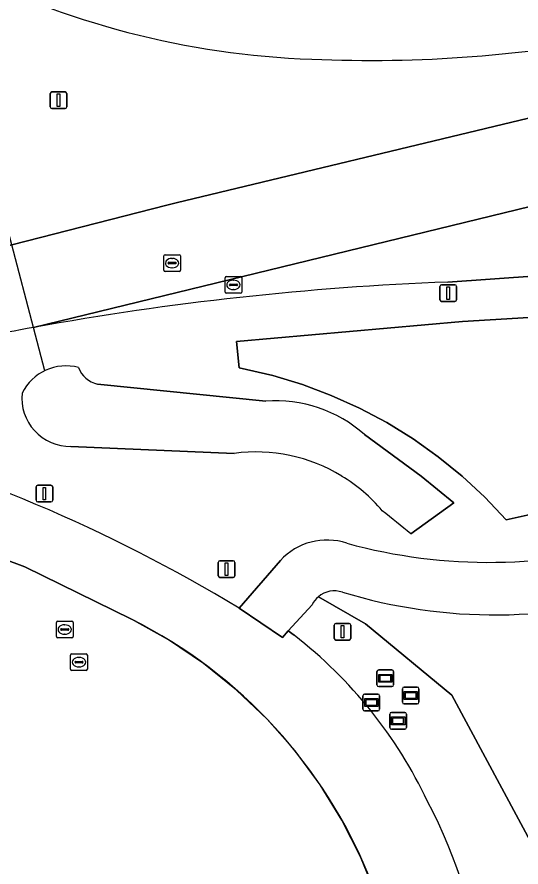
# Model space of a CAD drawing. Extents: x 155018 to 156648, y 383979 to 385733.
# Drawn here: x 156011.4 to 156041.5, y 384226.6 to 384277.5 of the extents above; entities that cross this region are included whole.
import ezdxf

# ---------------------------------------------------------------- set-up
doc = ezdxf.new("R2010")
doc.units = 0
for name, color, linetype in [('IMGEO_Berm_groen', 7, 'Continuous'), ('IMGEO_Duiker', 7, 'Continuous'), ('IMGEO_Erf', 7, 'Continuous'), ('IMGEO_Fietspad_gesloten', 7, 'Continuous'), ('IMGEO_Greppel_droge_sloot', 7, 'Continuous'), ('IMGEO_Groenvoorziening', 7, 'Continuous'), ('IMGEO_Lichtmast', 7, 'Continuous'), ('IMGEO_Lijnafwatering', 7, 'Continuous'), ('IMGEO_Loofbos', 7, 'Continuous'), ('IMGEO_Rijbaan_lokaal_gesloten', 7, 'Continuous'), ('IMGEO_Rijbaan_regionaal_gesloten', 7, 'Continuous'), ('IMGEO_Rioolput', 7, 'Continuous'), ('IMGEO_Verkeersbordpaal', 7, 'Continuous'), ('IMGEO_Wegwijzer', 7, 'Continuous')]:
    doc.layers.add(name, color=color, linetype=linetype)

msp = doc.modelspace()

# ---------------------------------------------------------------- linework, layer by layer
at = {"layer": 'IMGEO_Berm_groen'}
for points in [[(155965.474, 384252.308), (155963.348, 384250.736), (155963.443, 384250.542), (155966.652, 384251.427), (155972.063, 384252.919), (155984.749, 384256.73), (156000, 384261.102), (156003.312, 384261.868), (156011.042, 384263.839), (156020.307, 384266.202), (156020.869, 384266.337), (156041.948, 384271.412)], [(156050.616, 384262.553), (156037.112, 384261.604)], [(156052.801, 384250.089), (156040.596, 384247.388), (156039.326, 384248.731), (156037.972, 384249.989), (156036.539, 384251.156), (156035.034, 384252.228), (156033.462, 384253.199), (156031.83, 384254.067), (156030.146, 384254.827), (156028.415, 384255.476), (156026.647, 384256.012), (156024.635, 384256.473), (156024.474, 384258.044), (156037.999, 384259.238), (156043.614, 384259.578)], [(156016.169, 384255.505), (156026.226, 384254.481)], [(156032.13, 384252.482), (156035.53, 384250), (156037.47, 384248.408)], [(156024.345, 384251.357), (156014.571, 384251.772)], [(156037.47, 384248.408), (156034.9, 384246.539)], [(156024.633, 384242.102), (156027.099, 384244.949)]]:
    msp.add_lwpolyline(points, dxfattribs=at)
for centre, radius, start, end in [((156030.679, 384325.235), 50.324, 242.7091, 268.0686), ((156032.479, 384355.063), 80.2, 267.50151, 281.20312), ((156043.744, 384086.69), 175.04, 92.17136, 100.3364), ((156043.555, 384087.468), 174.24, 100.32109, 102.39499), ((156014.291, 384253.646), 2.947, 75.3503, 153.5172), ((156016.462, 384256.983), 1.507, 198.8118, 258.7806), ((156014.546, 384254.679), 2.907, 174.4458, 270.4904), ((156026.819, 384246.513), 7.99, 48.3352, 94.2543), ((155974.562, 384159.088), 96.945, 58.90296, 75.04044), ((156025.632, 384241.576), 9.866, 58.6393, 97.4944), ((156025.608, 384241.504), 9.939, 40.2523, 58.7397), ((155970.674, 384169.284), 100.465, 50.26147, 51.51542), ((156029.875, 384242.415), 3.759, 71.3812, 137.6117), ((156039.589, 384277.184), 32.347, 254.74, 286.6889)]:
    msp.add_arc(centre, radius, start, end, dxfattribs=at)
at = {"layer": 'IMGEO_Duiker'}
msp.add_lwpolyline([(156013.014, 384256.302), (156012.337, 384258.889), (156011.042, 384263.839), (156010.444, 384266.122), (156009.766, 384268.712), (156009.58, 384269.425), (156009.553, 384269.527)], dxfattribs=at)
at = {"layer": 'IMGEO_Erf'}
msp.add_lwpolyline([(156018.199, 384241.436), (156011.818, 384244.571), (156006.129, 384246.674), (156001.109, 384247.999), (155996.585, 384248.243)], dxfattribs=at)
msp.add_arc((156004.805, 384214.815), 29.801, 341.3728, 63.2921, dxfattribs=at)
at = {"layer": 'IMGEO_Fietspad_gesloten'}
msp.add_lwpolyline([(156027.099, 384244.949), (156024.633, 384242.102), (156027.219, 384240.347), (156027.575, 384240.738), (156028.996, 384242.298)], dxfattribs=at)
for centre, radius, start, end in [((156029.875, 384242.415), 3.759, 71.3812, 137.6117), ((156039.589, 384277.184), 32.347, 254.74, 286.6889), ((156030.34, 384241.633), 1.498, 71.5511, 130.2111), ((156039.93, 384272.967), 31.271, 253.0523, 287.8962), ((156030.338, 384241.63), 1.499, 130.0636, 153.5269)]:
    msp.add_arc(centre, radius, start, end, dxfattribs=at)
at = {"layer": 'IMGEO_Greppel_droge_sloot'}
for points in [[(156026.226, 384254.481), (156016.169, 384255.505)], [(156035.53, 384250), (156032.13, 384252.482)], [(156014.571, 384251.772), (156024.345, 384251.357)], [(156034.9, 384246.539), (156037.47, 384248.408), (156035.53, 384250)]]:
    msp.add_lwpolyline(points, dxfattribs=at)
for centre, radius, start, end in [((156014.291, 384253.646), 2.947, 75.3503, 153.5172), ((156016.462, 384256.983), 1.507, 198.8118, 258.7806), ((156014.546, 384254.679), 2.907, 174.4458, 270.4904), ((156026.819, 384246.513), 7.99, 48.3352, 94.2543), ((156025.632, 384241.576), 9.866, 58.6393, 97.4944), ((156025.608, 384241.504), 9.939, 40.2523, 58.7397), ((155970.674, 384169.284), 100.465, 50.26147, 51.51542)]:
    msp.add_arc(centre, radius, start, end, dxfattribs=at)
at = {"layer": 'IMGEO_Groenvoorziening'}
for points in [[(155873.512, 384048.817), (156000, 384159.048), (156019.609, 384178.343), (156030.705, 384188.634), (156039.458, 384198.551), (156042.706, 384206.629), (156043.77, 384213.441), (156043.942, 384218.731), (156043.338, 384225.773), (156037.359, 384236.898), (156032.185, 384241.152), (156029.373, 384242.777)], [(156029.373, 384242.777), (156032.185, 384241.152), (156037.359, 384236.898), (156043.338, 384225.773), (156043.942, 384218.731), (156043.77, 384213.441), (156042.706, 384206.629), (156039.458, 384198.551), (156030.705, 384188.634), (156019.609, 384178.343), (156000, 384159.048), (156064.771, 384215.322), (156073.684, 384223.065)], [(156028.996, 384242.298), (156027.575, 384240.738), (156027.933, 384240.476)]]:
    msp.add_lwpolyline(points, dxfattribs=at)
for centre, radius, start, end in [((156030.34, 384241.633), 1.498, 71.5511, 130.2111), ((156039.93, 384272.967), 31.271, 253.0523, 287.8962), ((156030.338, 384241.63), 1.499, 130.0636, 153.5269), ((156011.065, 384218.789), 27.475, 25.3179, 52.1253), ((156007.726, 384215.787), 31.803, 306.5111, 27.6346)]:
    msp.add_arc(centre, radius, start, end, dxfattribs=at)
at = {"layer": 'IMGEO_Lichtmast'}
for p, q in [((156036.645, 384260.545), (156036.645, 384261.345)), ((156036.645, 384261.345), (156036.645, 384260.545)), ((156036.745, 384261.445), (156037.535, 384261.445)), ((156037.535, 384261.445), (156036.745, 384261.445)), ((156037.635, 384261.345), (156037.635, 384260.545)), ((156037.635, 384260.545), (156037.635, 384261.345)), ((156037.535, 384260.445), (156036.745, 384260.445)), ((156036.745, 384260.445), (156037.535, 384260.445)), ((156023.488, 384244.933), (156024.278, 384244.933)), ((156024.278, 384244.933), (156023.488, 384244.933)), ((156023.388, 384244.033), (156023.388, 384244.833)), ((156023.388, 384244.833), (156023.388, 384244.033)), ((156024.378, 384244.833), (156024.378, 384244.033)), ((156024.378, 384244.033), (156024.378, 384244.833)), ((156024.278, 384243.933), (156023.488, 384243.933)), ((156023.488, 384243.933), (156024.278, 384243.933))]:
    msp.add_line(p, q, dxfattribs=at)
for points in [[(156037.065, 384261.32), (156037.215, 384261.32), (156037.215, 384260.57), (156037.065, 384260.57), (156037.065, 384261.32)], [(156023.808, 384244.808), (156023.958, 384244.808), (156023.958, 384244.058), (156023.808, 384244.058), (156023.808, 384244.808)]]:
    msp.add_lwpolyline(points, dxfattribs=at)
for centre, start, end in [((156036.745, 384261.345), 90, 180), ((156036.745, 384261.345), 90, 180), ((156037.535, 384261.345), 0, 90), ((156037.535, 384261.345), 360, 90), ((156036.745, 384260.545), 180, 270), ((156036.745, 384260.545), 180, 270), ((156037.535, 384260.545), 270, 0), ((156037.535, 384260.545), 270, 0), ((156023.488, 384244.833), 90, 180), ((156023.488, 384244.833), 90, 180), ((156024.278, 384244.833), 0, 90), ((156024.278, 384244.833), 360, 90), ((156023.488, 384244.033), 180, 270), ((156023.488, 384244.033), 180, 270), ((156024.278, 384244.033), 270, 0), ((156024.278, 384244.033), 270, 0)]:
    msp.add_arc(centre, 0.1, start, end, dxfattribs=at)
at = {"layer": 'IMGEO_Lijnafwatering'}
for points in [[(156014.084, 384243.458), (156011.818, 384244.571), (156006.129, 384246.674), (156001.109, 384247.999), (155996.585, 384248.243), (155996.1, 384248.262), (155995.615, 384248.278), (155995.13, 384248.292)], [(156029.483, 384231.521), (156027.977, 384233.554), (156026.304, 384235.452), (156024.476, 384237.201), (156022.506, 384238.789), (156020.409, 384240.204), (156018.199, 384241.436), (156014.084, 384243.458)], [(156034.537, 384212.783), (156034.603, 384215.252), (156034.464, 384217.719), (156034.122, 384220.165), (156033.578, 384222.575), (156032.836, 384224.931), (156031.902, 384227.218), (156030.782, 384229.42), (156029.483, 384231.521)]]:
    msp.add_lwpolyline(points, dxfattribs=at)
at = {"layer": 'IMGEO_Loofbos'}
msp.add_lwpolyline([(156043.614, 384259.578), (156037.999, 384259.238), (156024.474, 384258.044), (156024.635, 384256.473), (156026.647, 384256.012), (156028.415, 384255.476), (156030.146, 384254.827), (156031.83, 384254.067), (156033.462, 384253.199), (156035.034, 384252.228), (156036.539, 384251.156), (156037.972, 384249.989), (156039.326, 384248.731), (156040.596, 384247.388), (156052.801, 384250.089)], dxfattribs=at)
at = {"layer": 'IMGEO_Rijbaan_lokaal_gesloten'}
for points in [[(156049.075, 384267.847), (156012.337, 384258.889)], [(156037.112, 384261.604), (156050.616, 384262.553)], [(155996.585, 384248.243), (156001.109, 384247.999), (156006.129, 384246.674), (156011.818, 384244.571), (156018.199, 384241.436)], [(156027.933, 384240.476), (156027.575, 384240.738), (156027.219, 384240.347), (156024.633, 384242.102)]]:
    msp.add_lwpolyline(points, dxfattribs=at)
for centre, radius, start, end in [((156030.679, 384325.235), 50.324, 242.7091, 268.0686), ((156032.479, 384355.063), 80.2, 267.50151, 281.20312), ((156043.744, 384086.69), 175.04, 92.17136, 100.3364), ((155974.562, 384159.088), 96.945, 58.90296, 75.04044), ((156004.805, 384214.815), 29.801, 341.3728, 63.2921), ((156011.065, 384218.789), 27.475, 25.3179, 52.1253), ((156007.726, 384215.787), 31.803, 306.5111, 27.6346)]:
    msp.add_arc(centre, radius, start, end, dxfattribs=at)
at = {"layer": 'IMGEO_Rijbaan_regionaal_gesloten'}
for points in [[(156041.948, 384271.412), (156020.869, 384266.337), (156020.307, 384266.202), (156011.042, 384263.839), (156003.312, 384261.868), (156000, 384261.102), (155995.504, 384254.645)], [(156012.337, 384258.889), (156049.075, 384267.847)]]:
    msp.add_lwpolyline(points, dxfattribs=at)
msp.add_arc((156043.555, 384087.468), 174.24, 100.32109, 102.39499, dxfattribs=at)
at = {"layer": 'IMGEO_Rioolput'}
for p, q in [((156020.203, 384263.243), (156021.055, 384263.243)), ((156020.128, 384262.317), (156020.128, 384263.169)), ((156020.387, 384262.737), (156020.387, 384262.749)), ((156020.825, 384262.7), (156020.427, 384262.7)), ((156020.43, 384262.786), (156020.828, 384262.786)), ((156020.616, 384263.023), (156020.641, 384263.023)), ((156020.871, 384262.749), (156020.871, 384262.737)), ((156021.129, 384263.169), (156021.129, 384262.317)), ((156021.055, 384262.243), (156020.203, 384262.243)), ((156020.639, 384262.463), (156020.614, 384262.463)), ((156023.792, 384261.008), (156023.792, 384261.86)), ((156023.867, 384261.934), (156024.719, 384261.934)), ((156024.28, 384261.714), (156024.305, 384261.714)), ((156024.793, 384261.86), (156024.793, 384261.008)), ((156024.051, 384261.428), (156024.051, 384261.44)), ((156024.489, 384261.391), (156024.091, 384261.391)), ((156024.094, 384261.477), (156024.492, 384261.477)), ((156024.535, 384261.44), (156024.535, 384261.428)), ((156024.719, 384260.934), (156023.867, 384260.934)), ((156024.303, 384261.154), (156024.278, 384261.154)), ((156013.703, 384240.394), (156013.703, 384241.246)), ((156013.778, 384241.32), (156014.63, 384241.32)), ((156013.962, 384240.814), (156013.962, 384240.826)), ((156014.005, 384240.863), (156014.403, 384240.863)), ((156014.191, 384241.1), (156014.216, 384241.1)), ((156014.446, 384240.826), (156014.446, 384240.814)), ((156014.704, 384241.246), (156014.704, 384240.394)), ((156014.63, 384240.32), (156013.778, 384240.32)), ((156014.4, 384240.777), (156014.002, 384240.777)), ((156014.214, 384240.54), (156014.189, 384240.54)), ((156014.557, 384238.44), (156014.557, 384239.292)), ((156014.632, 384239.366), (156015.484, 384239.366)), ((156015.558, 384239.292), (156015.558, 384238.44)), ((156014.816, 384238.86), (156014.816, 384238.872)), ((156015.254, 384238.823), (156014.856, 384238.823)), ((156014.859, 384238.909), (156015.257, 384238.909)), ((156015.045, 384239.146), (156015.07, 384239.146)), ((156015.3, 384238.872), (156015.3, 384238.86)), ((156015.484, 384238.366), (156014.632, 384238.366)), ((156015.068, 384238.586), (156015.043, 384238.586))]:
    msp.add_line(p, q, dxfattribs=at)
for points in [[(156020.203, 384263.243), (156021.055, 384263.243)], [(156020.128, 384262.317), (156020.128, 384263.169)], [(156021.129, 384263.169), (156021.129, 384262.317)], [(156021.055, 384262.243), (156020.203, 384262.243)], [(156023.792, 384261.008), (156023.792, 384261.86)], [(156023.867, 384261.934), (156024.719, 384261.934)], [(156024.793, 384261.86), (156024.793, 384261.008)], [(156024.719, 384260.934), (156023.867, 384260.934)], [(156013.703, 384240.394), (156013.703, 384241.246)], [(156013.778, 384241.32), (156014.63, 384241.32)], [(156014.704, 384241.246), (156014.704, 384240.394)], [(156014.63, 384240.32), (156013.778, 384240.32)], [(156014.557, 384238.44), (156014.557, 384239.292)], [(156014.632, 384239.366), (156015.484, 384239.366)], [(156015.558, 384239.292), (156015.558, 384238.44)], [(156015.484, 384238.366), (156014.632, 384238.366)]]:
    msp.add_lwpolyline(points, dxfattribs=at)
for centre, radius, start, end in [((156020.205, 384263.167), 0.0765, 91.552, 178.448), ((156020.205, 384263.167), 0.0765, 91.552, 178.448), ((156021.053, 384263.167), 0.0765, 1.552, 88.448), ((156021.053, 384263.167), 0.0765, 1.552, 88.448), ((156020.427, 384262.746), 0.0403, 85.8775, 175.7526), ((156020.424, 384262.736), 0.0366, 178.938, 274.7102), ((156020.828, 384262.743), 0.043, 264.8664, 352.4533), ((156020.832, 384262.748), 0.0386, 1.7309, 96.639), ((156020.205, 384262.319), 0.0765, 181.552, 268.448), ((156020.205, 384262.319), 0.0765, 181.552, 268.448), ((156021.053, 384262.319), 0.0765, 271.552, 358.448), ((156021.053, 384262.319), 0.0765, 271.552, 358.448), ((156023.869, 384261.858), 0.0765, 91.552, 178.448), ((156023.869, 384261.858), 0.0765, 91.552, 178.448), ((156024.717, 384261.858), 0.0765, 1.552, 88.448), ((156024.717, 384261.858), 0.0765, 1.552, 88.448), ((156024.091, 384261.437), 0.0403, 85.8775, 175.7526), ((156024.088, 384261.427), 0.0366, 178.938, 274.7102), ((156024.492, 384261.434), 0.043, 264.8664, 352.4533), ((156024.496, 384261.439), 0.0386, 1.7309, 96.639), ((156023.869, 384261.01), 0.0765, 181.552, 268.448), ((156023.869, 384261.01), 0.0765, 181.552, 268.448), ((156024.717, 384261.01), 0.0765, 271.552, 358.448), ((156024.717, 384261.01), 0.0765, 271.552, 358.448), ((156013.78, 384241.244), 0.0765, 91.552, 178.448), ((156013.78, 384241.244), 0.0765, 91.552, 178.448), ((156014.002, 384240.823), 0.0403, 85.8775, 175.7526), ((156014.407, 384240.825), 0.0386, 1.7309, 96.639), ((156014.628, 384241.244), 0.0765, 1.552, 88.448), ((156014.628, 384241.244), 0.0765, 1.552, 88.448), ((156013.78, 384240.396), 0.0765, 181.552, 268.448), ((156013.78, 384240.396), 0.0765, 181.552, 268.448), ((156013.999, 384240.813), 0.0366, 178.938, 274.7102), ((156014.403, 384240.82), 0.043, 264.8664, 352.4533), ((156014.628, 384240.396), 0.0765, 271.552, 358.448), ((156014.628, 384240.396), 0.0765, 271.552, 358.448), ((156014.634, 384239.29), 0.0765, 91.552, 178.448), ((156014.634, 384239.29), 0.0765, 91.552, 178.448), ((156015.482, 384239.29), 0.0765, 1.552, 88.448), ((156015.482, 384239.29), 0.0765, 1.552, 88.448), ((156014.856, 384238.869), 0.0403, 85.8775, 175.7526), ((156014.853, 384238.859), 0.0366, 178.938, 274.7102), ((156015.257, 384238.866), 0.043, 264.8664, 352.4533), ((156015.261, 384238.871), 0.0386, 1.7309, 96.639), ((156014.634, 384238.442), 0.0765, 181.552, 268.448), ((156014.634, 384238.442), 0.0765, 181.552, 268.448), ((156015.482, 384238.442), 0.0765, 271.552, 358.448), ((156015.482, 384238.442), 0.0765, 271.552, 358.448)]:
    msp.add_arc(centre, radius, start, end, dxfattribs=at)
for centre, major_axis, ratio, start_param, end_param in [((156020.615, 384262.743), (-0.387, 0.002), 0.722429, 4.712389, 7.853982), ((156020.64, 384262.743), (-0.39, 0.002), 0.717154, 1.570796, 4.712389), ((156024.279, 384261.434), (-0.387, 0.002), 0.722429, 4.712389, 7.853982), ((156024.304, 384261.434), (-0.39, 0.002), 0.717154, 1.570796, 4.712389), ((156014.19, 384240.82), (-0.387, 0.002), 0.722429, 4.712389, 7.853982), ((156014.215, 384240.82), (-0.39, 0.002), 0.717154, 1.570796, 4.712389), ((156015.044, 384238.866), (-0.387, 0.002), 0.722429, 4.712389, 7.853982), ((156015.069, 384238.866), (-0.39, 0.002), 0.717154, 1.570796, 4.712389)]:
    msp.add_ellipse(centre, major_axis=major_axis, ratio=ratio, start_param=start_param, end_param=end_param, dxfattribs=at)
at = {"layer": 'IMGEO_Verkeersbordpaal'}
for p, q in [((156013.335, 384272.085), (156013.335, 384272.885)), ((156013.335, 384272.885), (156013.335, 384272.085)), ((156013.435, 384272.985), (156014.225, 384272.985)), ((156014.225, 384272.985), (156013.435, 384272.985)), ((156014.325, 384272.885), (156014.325, 384272.085)), ((156014.325, 384272.085), (156014.325, 384272.885)), ((156014.225, 384271.985), (156013.435, 384271.985)), ((156013.435, 384271.985), (156014.225, 384271.985)), ((156012.494, 384248.55), (156012.494, 384249.35)), ((156012.494, 384249.35), (156012.494, 384248.55)), ((156012.594, 384249.45), (156013.384, 384249.45)), ((156013.384, 384249.45), (156012.594, 384249.45)), ((156013.484, 384249.35), (156013.484, 384248.55)), ((156013.484, 384248.55), (156013.484, 384249.35)), ((156013.384, 384248.45), (156012.594, 384248.45)), ((156012.594, 384248.45), (156013.384, 384248.45)), ((156030.319, 384240.287), (156030.319, 384241.087)), ((156030.319, 384241.087), (156030.319, 384240.287)), ((156030.419, 384241.187), (156031.209, 384241.187)), ((156031.209, 384241.187), (156030.419, 384241.187)), ((156031.309, 384241.087), (156031.309, 384240.287)), ((156031.309, 384240.287), (156031.309, 384241.087)), ((156031.209, 384240.187), (156030.419, 384240.187)), ((156030.419, 384240.187), (156031.209, 384240.187))]:
    msp.add_line(p, q, dxfattribs=at)
for points in [[(156013.755, 384272.86), (156013.905, 384272.86), (156013.905, 384272.11), (156013.755, 384272.11), (156013.755, 384272.86)], [(156012.914, 384249.325), (156013.064, 384249.325), (156013.064, 384248.575), (156012.914, 384248.575), (156012.914, 384249.325)], [(156030.739, 384241.062), (156030.889, 384241.062), (156030.889, 384240.312), (156030.739, 384240.312), (156030.739, 384241.062)]]:
    msp.add_lwpolyline(points, dxfattribs=at)
for centre, start, end in [((156013.435, 384272.885), 90, 180), ((156013.435, 384272.885), 90, 180), ((156014.225, 384272.885), 0, 90), ((156014.225, 384272.885), 360, 90), ((156013.435, 384272.085), 180, 270), ((156013.435, 384272.085), 180, 270), ((156014.225, 384272.085), 270, 0), ((156014.225, 384272.085), 270, 0), ((156012.594, 384249.35), 90, 180), ((156012.594, 384249.35), 90, 180), ((156013.384, 384249.35), 0, 90), ((156013.384, 384249.35), 360, 90), ((156012.594, 384248.55), 180, 270), ((156012.594, 384248.55), 180, 270), ((156013.384, 384248.55), 270, 0), ((156013.384, 384248.55), 270, 0), ((156030.419, 384241.087), 90, 180), ((156030.419, 384241.087), 90, 180), ((156031.209, 384241.087), 0, 90), ((156031.209, 384241.087), 360, 90), ((156030.419, 384240.287), 180, 270), ((156030.419, 384240.287), 180, 270), ((156031.209, 384240.287), 270, 0), ((156031.209, 384240.287), 270, 0)]:
    msp.add_arc(centre, 0.1, start, end, dxfattribs=at)
at = {"layer": 'IMGEO_Wegwijzer'}
for p, q in [((156032.879, 384237.502), (156032.879, 384238.302)), ((156032.879, 384238.302), (156032.879, 384237.502)), ((156032.979, 384238.402), (156033.769, 384238.402)), ((156033.769, 384238.402), (156032.979, 384238.402)), ((156033.869, 384238.302), (156033.869, 384237.502)), ((156033.869, 384237.502), (156033.869, 384238.302)), ((156033.769, 384237.402), (156032.979, 384237.402)), ((156032.979, 384237.402), (156033.769, 384237.402)), ((156034.397, 384236.473), (156034.397, 384237.273)), ((156034.397, 384237.273), (156034.397, 384236.473)), ((156034.497, 384237.373), (156035.287, 384237.373)), ((156035.287, 384237.373), (156034.497, 384237.373)), ((156035.387, 384237.273), (156035.387, 384236.473)), ((156035.387, 384236.473), (156035.387, 384237.273)), ((156032.041, 384236.054), (156032.041, 384236.854)), ((156032.041, 384236.854), (156032.041, 384236.054)), ((156032.141, 384236.954), (156032.931, 384236.954)), ((156032.931, 384236.954), (156032.141, 384236.954)), ((156033.031, 384236.854), (156033.031, 384236.054)), ((156033.031, 384236.054), (156033.031, 384236.854)), ((156035.287, 384236.373), (156034.497, 384236.373)), ((156034.497, 384236.373), (156035.287, 384236.373)), ((156032.931, 384235.954), (156032.141, 384235.954)), ((156032.141, 384235.954), (156032.931, 384235.954)), ((156033.647, 384234.955), (156033.647, 384235.755)), ((156033.647, 384235.755), (156033.647, 384234.955)), ((156033.747, 384235.855), (156034.537, 384235.855)), ((156034.537, 384235.855), (156033.747, 384235.855)), ((156034.637, 384235.755), (156034.637, 384234.955)), ((156034.637, 384234.955), (156034.637, 384235.755)), ((156034.537, 384234.855), (156033.747, 384234.855)), ((156033.747, 384234.855), (156034.537, 384234.855))]:
    msp.add_line(p, q, dxfattribs=at)
for points in [[(156032.98, 384238.134), (156033.768, 384238.134), (156033.768, 384237.67), (156032.98, 384237.67), (156032.98, 384238.134)], [(156033.045, 384238.069), (156033.045, 384237.735), (156033.703, 384237.735), (156033.703, 384238.069), (156033.045, 384238.069)], [(156034.498, 384237.105), (156035.286, 384237.105), (156035.286, 384236.641), (156034.498, 384236.641), (156034.498, 384237.105)], [(156034.563, 384237.04), (156034.563, 384236.706), (156035.221, 384236.706), (156035.221, 384237.04), (156034.563, 384237.04)], [(156032.142, 384236.686), (156032.93, 384236.686), (156032.93, 384236.222), (156032.142, 384236.222), (156032.142, 384236.686)], [(156032.207, 384236.621), (156032.207, 384236.287), (156032.865, 384236.287), (156032.865, 384236.621), (156032.207, 384236.621)], [(156033.748, 384235.587), (156034.536, 384235.587), (156034.536, 384235.123), (156033.748, 384235.123), (156033.748, 384235.587)], [(156033.813, 384235.522), (156033.813, 384235.188), (156034.471, 384235.188), (156034.471, 384235.522), (156033.813, 384235.522)]]:
    msp.add_lwpolyline(points, dxfattribs=at)
for centre, start, end in [((156032.979, 384238.302), 90, 180), ((156032.979, 384238.302), 90, 180), ((156033.769, 384238.302), 0, 90), ((156033.769, 384238.302), 360, 90), ((156032.979, 384237.502), 180, 270), ((156032.979, 384237.502), 180, 270), ((156033.769, 384237.502), 270, 0), ((156033.769, 384237.502), 270, 0), ((156034.497, 384237.273), 90, 180), ((156034.497, 384237.273), 90, 180), ((156035.287, 384237.273), 0, 90), ((156035.287, 384237.273), 360, 90), ((156032.141, 384236.854), 90, 180), ((156032.141, 384236.854), 90, 180), ((156032.931, 384236.854), 0, 90), ((156032.931, 384236.854), 360, 90), ((156034.497, 384236.473), 180, 270), ((156034.497, 384236.473), 180, 270), ((156035.287, 384236.473), 270, 0), ((156035.287, 384236.473), 270, 0), ((156032.141, 384236.054), 180, 270), ((156032.141, 384236.054), 180, 270), ((156032.931, 384236.054), 270, 0), ((156032.931, 384236.054), 270, 0), ((156033.747, 384235.755), 90, 180), ((156033.747, 384235.755), 90, 180), ((156034.537, 384235.755), 0, 90), ((156034.537, 384235.755), 360, 90), ((156033.747, 384234.955), 180, 270), ((156033.747, 384234.955), 180, 270), ((156034.537, 384234.955), 270, 0), ((156034.537, 384234.955), 270, 0)]:
    msp.add_arc(centre, 0.1, start, end, dxfattribs=at)

doc.saveas('drawing.dxf')
